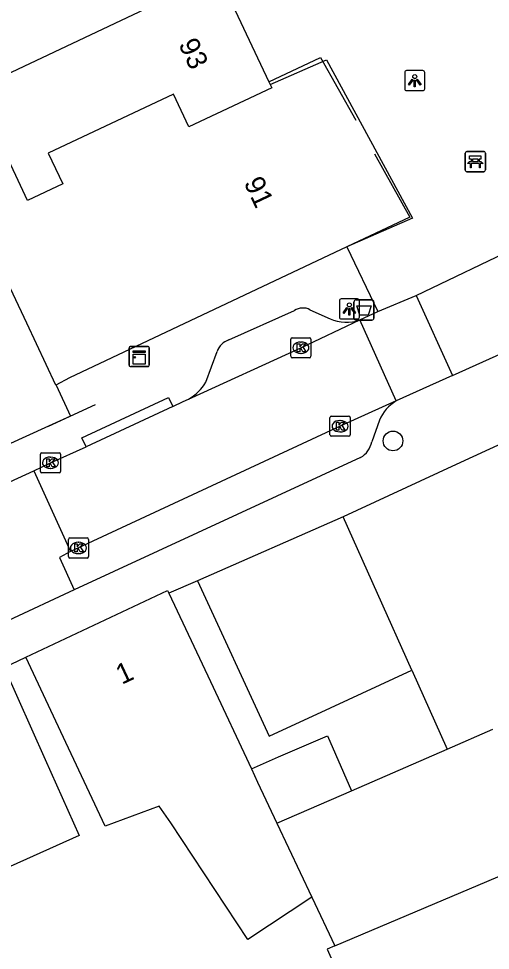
# Model space of a CAD drawing. Extents: x 160379 to 161131, y 383940 to 384849.
# Drawn here: x 161071.86 to 161095.31, y 384335.18 to 384381.46 of the extents above; entities that cross this region are included whole.
import ezdxf

# ---------------------------------------------------------------- set-up
doc = ezdxf.new("R2010")
doc.units = 0
for name, color, linetype in [('IMGEO_Afvalbak', 7, 'Continuous'), ('IMGEO_Bank', 7, 'Continuous'), ('IMGEO_Boom', 7, 'Continuous'), ('IMGEO_Kast', 7, 'Continuous'), ('IMGEO_Kolk', 7, 'Continuous'), ('IMGEO_Lichtpunt', 7, 'Continuous'), ('IMGEO_Muur', 7, 'Continuous'), ('IMGEO_Pand', 7, 'Continuous'), ('IMGEO_Pand_nummerreeks', 7, 'Continuous'), ('IMGEO_Rijbaan_lokaal_open', 7, 'Continuous'), ('IMGEO_Voetpad_open', 7, 'Continuous')]:
    doc.layers.add(name, color=color, linetype=linetype)

msp = doc.modelspace()

# ---------------------------------------------------------------- linework, layer by layer
at = {"layer": 'IMGEO_Afvalbak'}
for p, q in [((161088.628, 384367.486), (161089.418, 384367.486)), ((161089.418, 384367.486), (161088.628, 384367.486)), ((161088.528, 384366.586), (161088.528, 384367.386)), ((161088.528, 384367.386), (161088.528, 384366.586)), ((161089.518, 384367.386), (161089.518, 384366.586)), ((161089.518, 384366.586), (161089.518, 384367.386)), ((161089.418, 384366.486), (161088.628, 384366.486)), ((161088.628, 384366.486), (161089.418, 384366.486))]:
    msp.add_line(p, q, dxfattribs=at)
msp.add_lwpolyline([(161088.671, 384367.2), (161089.375, 384367.2), (161089.226, 384366.73), (161088.82, 384366.73), (161088.671, 384367.2)], dxfattribs=at)
for centre, start, end in [((161088.628, 384367.386), 90, 180), ((161088.628, 384367.386), 90, 180), ((161089.418, 384367.386), 0, 90), ((161089.418, 384367.386), 360, 90), ((161088.628, 384366.586), 180, 270), ((161088.628, 384366.586), 180, 270), ((161089.418, 384366.586), 270, 0), ((161089.418, 384366.586), 270, 0)]:
    msp.add_arc(centre, 0.1, start, end, dxfattribs=at)
at = {"layer": 'IMGEO_Bank'}
for p, q in [((161094.133, 384374.86), (161094.974, 384374.86)), ((161094.974, 384374.86), (161094.133, 384374.86)), ((161094.058, 384373.935), (161094.058, 384374.776)), ((161094.058, 384374.776), (161094.058, 384373.935)), ((161094.367, 384374.366), (161094.367, 384374.472)), ((161094.411, 384374.472), (161094.411, 384374.366)), ((161094.699, 384374.478), (161094.417, 384374.478)), ((161094.417, 384374.36), (161094.699, 384374.36)), ((161094.705, 384374.366), (161094.705, 384374.472)), ((161094.749, 384374.472), (161094.749, 384374.366)), ((161095.058, 384374.785), (161095.058, 384373.944)), ((161095.058, 384373.944), (161095.058, 384374.785)), ((161094.755, 384374.258), (161094.362, 384374.258)), ((161094.983, 384373.86), (161094.142, 384373.86)), ((161094.142, 384373.86), (161094.983, 384373.86))]:
    msp.add_line(p, q, dxfattribs=at)
for points in [[(161094.305, 384374.258), (161094.163, 384374.258), (161094.275, 384374.36), (161094.361, 384374.36)], [(161094.361, 384374.478), (161094.275, 384374.478), (161094.275, 384374.639), (161094.838, 384374.639), (161094.838, 384374.478), (161094.755, 384374.478)], [(161094.755, 384374.36), (161094.838, 384374.36), (161094.95, 384374.258), (161094.811, 384374.258)], [(161094.355, 384374.251), (161094.355, 384374.044), (161094.312, 384374.044), (161094.312, 384374.251)], [(161094.805, 384374.251), (161094.805, 384374.044), (161094.761, 384374.044), (161094.761, 384374.251)]]:
    msp.add_lwpolyline(points, dxfattribs=at)
for centre, radius, start, end in [((161094.136, 384374.782), 0.0779, 92.4484, 184.2845), ((161094.136, 384374.782), 0.0779, 92.4484, 184.2845), ((161094.98, 384374.782), 0.0779, 2.4484, 94.2845), ((161094.98, 384374.782), 0.0779, 2.4484, 94.2845), ((161094.36, 384374.471), 0.00671, 2.8957, 87.1043), ((161094.36, 384374.367), 0.00671, 272.8957, 357.1043), ((161094.417, 384374.471), 0.00671, 92.8957, 177.1043), ((161094.417, 384374.367), 0.00671, 182.8957, 267.1043), ((161094.699, 384374.471), 0.00671, 2.8957, 87.1043), ((161094.699, 384374.367), 0.00671, 272.8957, 357.1043), ((161094.756, 384374.471), 0.00671, 92.8957, 177.1043), ((161094.756, 384374.367), 0.00671, 182.8957, 267.1043), ((161094.136, 384373.938), 0.0779, 182.4484, 274.2845), ((161094.136, 384373.938), 0.0779, 182.4484, 274.2845), ((161094.305, 384374.251), 0.00671, 2.8957, 87.1043), ((161094.362, 384374.251), 0.00671, 92.8957, 177.1043), ((161094.754, 384374.251), 0.00671, 2.8957, 87.1043), ((161094.811, 384374.251), 0.00671, 92.8957, 177.1043), ((161094.98, 384373.938), 0.0779, 272.4484, 4.2845), ((161094.98, 384373.938), 0.0779, 272.4484, 4.2845)]:
    msp.add_arc(centre, radius, start, end, dxfattribs=at)
at = {"layer": 'IMGEO_Boom'}
msp.add_circle((161090.466, 384360.484), 0.489, dxfattribs=at)
at = {"layer": 'IMGEO_Kast'}
for p, q in [((161077.352, 384364.253), (161077.352, 384365.094)), ((161077.352, 384365.094), (161077.352, 384364.253)), ((161077.427, 384365.178), (161078.268, 384365.178)), ((161078.268, 384365.178), (161077.427, 384365.178)), ((161078.352, 384365.103), (161078.352, 384364.262)), ((161078.352, 384364.262), (161078.352, 384365.103)), ((161078.277, 384364.178), (161077.436, 384364.178)), ((161077.436, 384364.178), (161078.277, 384364.178))]:
    msp.add_line(p, q, dxfattribs=at)
for points in [[(161077.547, 384364.968), (161078.147, 384364.968), (161078.147, 384364.883), (161077.547, 384364.883), (161077.547, 384364.968)], [(161077.547, 384364.793), (161078.147, 384364.793), (161078.147, 384364.304), (161077.547, 384364.304), (161077.547, 384364.793)]]:
    msp.add_lwpolyline(points, dxfattribs=at)
msp.add_circle((161077.631, 384364.642), 0.0377, dxfattribs=at)
for centre, start, end in [((161077.43, 384365.1), 92.4484, 184.2845), ((161077.43, 384365.1), 92.4484, 184.2845), ((161078.274, 384365.1), 2.4484, 94.2845), ((161078.274, 384365.1), 2.4484, 94.2845), ((161077.43, 384364.256), 182.4484, 274.2845), ((161077.43, 384364.256), 182.4484, 274.2845), ((161078.274, 384364.256), 272.4484, 4.2845), ((161078.274, 384364.256), 272.4484, 4.2845)]:
    msp.add_arc(centre, 0.0779, start, end, dxfattribs=at)
at = {"layer": 'IMGEO_Kolk'}
for p, q in [((161085.463, 384365.614), (161086.315, 384365.614)), ((161085.388, 384364.688), (161085.388, 384365.54)), ((161085.876, 384365.394), (161085.901, 384365.394)), ((161086.389, 384365.54), (161086.389, 384364.688)), ((161085.899, 384364.834), (161085.874, 384364.834)), ((161086.315, 384364.614), (161085.463, 384364.614)), ((161087.335, 384360.79), (161087.335, 384361.642)), ((161087.41, 384361.716), (161088.262, 384361.716)), ((161087.823, 384361.496), (161087.848, 384361.496)), ((161088.336, 384361.642), (161088.336, 384360.79)), ((161087.846, 384360.936), (161087.821, 384360.936)), ((161088.262, 384360.716), (161087.41, 384360.716)), ((161072.941, 384358.975), (161072.941, 384359.827)), ((161073.016, 384359.901), (161073.868, 384359.901)), ((161073.429, 384359.681), (161073.454, 384359.681)), ((161073.942, 384359.827), (161073.942, 384358.975)), ((161073.452, 384359.121), (161073.427, 384359.121)), ((161073.868, 384358.901), (161073.016, 384358.901)), ((161074.332, 384354.744), (161074.332, 384355.596)), ((161074.407, 384355.67), (161075.259, 384355.67)), ((161074.82, 384355.45), (161074.845, 384355.45)), ((161075.333, 384355.596), (161075.333, 384354.744)), ((161075.259, 384354.67), (161074.407, 384354.67)), ((161074.843, 384354.89), (161074.818, 384354.89))]:
    msp.add_line(p, q, dxfattribs=at)
for points in [[(161085.463, 384365.614), (161086.315, 384365.614)], [(161085.388, 384364.688), (161085.388, 384365.54)], [(161085.709, 384365.314), (161085.832, 384365.314), (161085.832, 384365.163), (161085.962, 384365.314), (161086.126, 384365.314), (161085.98, 384365.163), (161086.133, 384364.914), (161085.981, 384364.914), (161085.896, 384365.078), (161085.832, 384365.011), (161085.832, 384364.914), (161085.709, 384364.914), (161085.709, 384365.314)], [(161086.389, 384365.54), (161086.389, 384364.688)], [(161086.315, 384364.614), (161085.463, 384364.614)], [(161087.335, 384360.79), (161087.335, 384361.642)], [(161087.41, 384361.716), (161088.262, 384361.716)], [(161087.656, 384361.416), (161087.779, 384361.416), (161087.779, 384361.265), (161087.909, 384361.416), (161088.073, 384361.416), (161087.927, 384361.265), (161088.08, 384361.016), (161087.928, 384361.016), (161087.843, 384361.18), (161087.779, 384361.113), (161087.779, 384361.016), (161087.656, 384361.016), (161087.656, 384361.416)], [(161088.336, 384361.642), (161088.336, 384360.79)], [(161088.262, 384360.716), (161087.41, 384360.716)], [(161072.941, 384358.975), (161072.941, 384359.827)], [(161073.016, 384359.901), (161073.868, 384359.901)], [(161073.262, 384359.601), (161073.385, 384359.601), (161073.385, 384359.45), (161073.515, 384359.601), (161073.679, 384359.601), (161073.533, 384359.45), (161073.686, 384359.201), (161073.534, 384359.201), (161073.449, 384359.365), (161073.385, 384359.298), (161073.385, 384359.201), (161073.262, 384359.201), (161073.262, 384359.601)], [(161073.942, 384359.827), (161073.942, 384358.975)], [(161073.868, 384358.901), (161073.016, 384358.901)], [(161074.332, 384354.744), (161074.332, 384355.596)], [(161074.407, 384355.67), (161075.259, 384355.67)], [(161074.653, 384355.37), (161074.776, 384355.37), (161074.776, 384355.219), (161074.906, 384355.37), (161075.07, 384355.37), (161074.924, 384355.219), (161075.077, 384354.97), (161074.925, 384354.97), (161074.84, 384355.134), (161074.776, 384355.067), (161074.776, 384354.97), (161074.653, 384354.97), (161074.653, 384355.37)], [(161075.333, 384355.596), (161075.333, 384354.744)], [(161075.259, 384354.67), (161074.407, 384354.67)]]:
    msp.add_lwpolyline(points, dxfattribs=at)
for centre, start, end in [((161085.465, 384365.538), 91.552, 178.448), ((161085.465, 384365.538), 91.552, 178.448), ((161086.313, 384365.538), 1.552, 88.448), ((161086.313, 384365.538), 1.552, 88.448), ((161085.465, 384364.69), 181.552, 268.448), ((161085.465, 384364.69), 181.552, 268.448), ((161086.313, 384364.69), 271.552, 358.448), ((161086.313, 384364.69), 271.552, 358.448), ((161087.412, 384361.64), 91.552, 178.448), ((161087.412, 384361.64), 91.552, 178.448), ((161088.26, 384361.64), 1.552, 88.448), ((161088.26, 384361.64), 1.552, 88.448), ((161087.412, 384360.792), 181.552, 268.448), ((161087.412, 384360.792), 181.552, 268.448), ((161088.26, 384360.792), 271.552, 358.448), ((161088.26, 384360.792), 271.552, 358.448), ((161073.018, 384359.825), 91.552, 178.448), ((161073.018, 384359.825), 91.552, 178.448), ((161073.866, 384359.825), 1.552, 88.448), ((161073.866, 384359.825), 1.552, 88.448), ((161073.018, 384358.977), 181.552, 268.448), ((161073.018, 384358.977), 181.552, 268.448), ((161073.866, 384358.977), 271.552, 358.448), ((161073.866, 384358.977), 271.552, 358.448), ((161074.409, 384355.594), 91.552, 178.448), ((161074.409, 384355.594), 91.552, 178.448), ((161075.257, 384355.594), 1.552, 88.448), ((161075.257, 384355.594), 1.552, 88.448), ((161074.409, 384354.746), 181.552, 268.448), ((161074.409, 384354.746), 181.552, 268.448), ((161075.257, 384354.746), 271.552, 358.448), ((161075.257, 384354.746), 271.552, 358.448)]:
    msp.add_arc(centre, 0.0765, start, end, dxfattribs=at)
for centre, major_axis, ratio, start_param, end_param in [((161085.875, 384365.114), (-0.387, 0.002), 0.722429, 4.712389, 7.853982), ((161085.9, 384365.114), (-0.39, 0.002), 0.717154, 1.570796, 4.712389), ((161087.822, 384361.216), (-0.387, 0.002), 0.722429, 4.712389, 7.853982), ((161087.847, 384361.216), (-0.39, 0.002), 0.717154, 1.570796, 4.712389), ((161073.428, 384359.401), (-0.387, 0.002), 0.722429, 4.712389, 7.853982), ((161073.453, 384359.401), (-0.39, 0.002), 0.717154, 1.570796, 4.712389), ((161074.819, 384355.17), (-0.387, 0.002), 0.722429, 4.712389, 7.853982), ((161074.844, 384355.17), (-0.39, 0.002), 0.717154, 1.570796, 4.712389)]:
    msp.add_ellipse(centre, major_axis=major_axis, ratio=ratio, start_param=start_param, end_param=end_param, dxfattribs=at)
at = {"layer": 'IMGEO_Lichtpunt'}
for p, q in [((161091.05, 384378.786), (161091.05, 384377.979)), ((161091.05, 384378.786), (161091.05, 384377.979)), ((161091.952, 384378.881), (161091.144, 384378.881)), ((161091.952, 384378.881), (161091.144, 384378.881)), ((161092.046, 384377.979), (161092.046, 384378.786)), ((161092.046, 384377.979), (161092.046, 384378.786)), ((161091.144, 384377.885), (161091.952, 384377.885)), ((161091.144, 384377.885), (161091.952, 384377.885)), ((161087.8, 384367.445), (161087.8, 384366.638)), ((161087.8, 384367.445), (161087.8, 384366.638)), ((161088.702, 384367.54), (161087.894, 384367.54)), ((161088.702, 384367.54), (161087.894, 384367.54)), ((161088.796, 384366.638), (161088.796, 384367.445)), ((161088.796, 384366.638), (161088.796, 384367.445)), ((161087.894, 384366.544), (161088.702, 384366.544)), ((161087.894, 384366.544), (161088.702, 384366.544))]:
    msp.add_line(p, q, dxfattribs=at)
for points in [[(161091.424, 384378.45), (161091.463, 384378.422), (161091.275, 384378.16), (161091.237, 384378.187), (161091.424, 384378.45)], [(161091.526, 384378.402), (161091.573, 384378.402), (161091.573, 384378.08), (161091.526, 384378.08), (161091.526, 384378.402)], [(161091.636, 384378.422), (161091.674, 384378.449), (161091.861, 384378.187), (161091.822, 384378.159), (161091.636, 384378.422)], [(161088.174, 384367.109), (161088.213, 384367.081), (161088.025, 384366.819), (161087.987, 384366.846), (161088.174, 384367.109)], [(161088.276, 384367.061), (161088.323, 384367.061), (161088.323, 384366.739), (161088.276, 384366.739), (161088.276, 384367.061)], [(161088.386, 384367.081), (161088.424, 384367.108), (161088.611, 384366.846), (161088.572, 384366.818), (161088.386, 384367.081)]]:
    msp.add_lwpolyline(points, dxfattribs=at)
for centre in [(161091.549, 384378.584), (161088.299, 384367.243)]:
    msp.add_circle(centre, 0.0994, dxfattribs=at)
for centre, start, end in [((161091.144, 384378.786), 90, 180), ((161091.144, 384378.786), 90, 180), ((161091.952, 384378.786), 0, 90), ((161091.952, 384378.786), 0, 90), ((161091.144, 384377.979), 180, 270), ((161091.144, 384377.979), 180, 270), ((161091.952, 384377.979), 270, 0), ((161091.952, 384377.979), 270, 360), ((161087.894, 384367.445), 90, 180), ((161087.894, 384367.445), 90, 180), ((161088.702, 384367.445), 0, 90), ((161088.702, 384367.445), 0, 90), ((161087.894, 384366.638), 180, 270), ((161087.894, 384366.638), 180, 270), ((161088.702, 384366.638), 270, 0), ((161088.702, 384366.638), 270, 360)]:
    msp.add_arc(centre, 0.0946, start, end, dxfattribs=at)
at = {"layer": 'IMGEO_Muur'}
for points in [[(161084.299, 384378.323), (161086.86, 384379.532), (161088.617, 384376.423)], [(161089.553, 384374.746), (161091.309, 384371.603), (161088.171, 384370.121)], [(161073.348, 384361.224), (161075.687, 384362.287)]]:
    msp.add_lwpolyline(points, dxfattribs=at)
at = {"layer": 'IMGEO_Pand'}
for points in [[(161069.697, 384377.965), (161081.775, 384383.667)], [(161081.775, 384383.667), (161084.299, 384378.323), (161084.362, 384378.189)], [(161084.362, 384378.189), (161087.163, 384379.418), (161091.431, 384371.548), (161088.171, 384370.121)], [(161084.362, 384378.189), (161084.439, 384378.026), (161080.325, 384376.084), (161079.555, 384377.715), (161073.333, 384374.778), (161074.051, 384373.257), (161072.308, 384372.434), (161069.697, 384377.965)], [(161073.715, 384363.26), (161072.264, 384366.333), (161070.352, 384370.382)], [(161088.171, 384370.121), (161074.392, 384363.615), (161073.715, 384363.26)], [(161073.715, 384363.26), (161073.718, 384363.253), (161074.441, 384361.722), (161073.348, 384361.224), (161068.065, 384358.816)], [(161098.823, 384359.576), (161096.313, 384360.561), (161093.399, 384359.216), (161087.991, 384356.719)], [(161087.991, 384356.719), (161080.743, 384353.538)], [(161091.402, 384349.102), (161087.991, 384356.719)], [(161080.743, 384353.538), (161084.305, 384345.825), (161087.352, 384347.232), (161091.402, 384349.102)], [(161072.219, 384349.75), (161079.262, 384353.06), (161079.329, 384352.917)], [(161079.329, 384352.917), (161081.389, 384348.535), (161083.427, 384344.197)], [(161086.435, 384337.817), (161083.254, 384335.718), (161079.428, 384341.518), (161078.839, 384342.342), (161076.165, 384341.356), (161074.346, 384345.225), (161072.219, 384349.75)], [(161071.147, 384349.224), (161073.182, 384344.658), (161074.865, 384340.882), (161066.526, 384337.148), (161064.836, 384340.939), (161062.801, 384345.505)], [(161091.402, 384349.102), (161093.159, 384345.179)], [(161093.159, 384345.179), (161095.426, 384346.165)], [(161083.427, 384344.197), (161084.784, 384344.787), (161087.209, 384345.841), (161088.397, 384343.108)], [(161088.397, 384343.108), (161093.159, 384345.179)], [(161083.427, 384344.197), (161083.735, 384343.542), (161084.698, 384341.5)], [(161084.698, 384341.5), (161088.397, 384343.108)], [(161087.571, 384335.404), (161105.93, 384343.166)], [(161084.698, 384341.5), (161086.435, 384337.817)], [(161086.435, 384337.817), (161087.571, 384335.404)], [(161087.571, 384335.404), (161087.199, 384335.247), (161087.465, 384334.636)]]:
    msp.add_lwpolyline(points, dxfattribs=at)
at = {"layer": 'IMGEO_Rijbaan_lokaal_open'}
for points in [[(161091.618, 384367.713), (161096.798, 384370.187)], [(161089.706, 384366.918), (161091.618, 384367.713)], [(161091.618, 384367.713), (161093.426, 384363.728)], [(161080.295, 384362.559), (161085.89, 384365.114), (161088.818, 384366.498)], [(161088.818, 384366.498), (161089.706, 384366.918)], [(161090.624, 384362.472), (161088.818, 384366.498)], [(161093.426, 384363.728), (161096.442, 384365.097)], [(161093.426, 384363.728), (161091.621, 384362.925), (161090.624, 384362.472)], [(161090.624, 384362.472), (161087.835, 384361.217), (161074.833, 384355.172), (161074.436, 384354.992)], [(161079.517, 384362.193), (161080.04, 384362.443), (161080.295, 384362.559)], [(161079.517, 384362.193), (161075.211, 384360.185)], [(161072.623, 384359.004), (161073.443, 384359.4), (161075.211, 384360.185)], [(161068.218, 384356.994), (161072.623, 384359.004)], [(161072.623, 384359.004), (161074.436, 384354.992)], [(161074.436, 384354.992), (161073.888, 384354.701), (161074.615, 384353.088)], [(161074.615, 384353.088), (161071.356, 384351.566)]]:
    msp.add_lwpolyline(points, dxfattribs=at)
at = {"layer": 'IMGEO_Voetpad_open'}
for points in [[(161088.171, 384370.121), (161089.706, 384366.918)], [(161082.305, 384365.506), (161085.567, 384366.962)], [(161086.338, 384367.003), (161087.336, 384366.551)], [(161081.166, 384363.411), (161081.729, 384364.92)], [(161075.211, 384360.185), (161075, 384360.638), (161079.306, 384362.646), (161079.517, 384362.193)], [(161089.79, 384361.514), (161089.408, 384360.439)], [(161088.858, 384359.663), (161074.615, 384353.088)], [(161080.743, 384353.538), (161079.329, 384352.917)], [(161071.147, 384349.224), (161072.219, 384349.75)]]:
    msp.add_lwpolyline(points, dxfattribs=at)
for centre, radius, start, end in [((161085.987, 384366.331), 0.758, 62.4348, 123.6532), ((161088.141, 384368.325), 1.949, 245.5861, 290.3175), ((161082.604, 384364.636), 0.92, 108.9574, 162.0288), ((161079.263, 384364.485), 2.185, 298.1823, 330.5541), ((161091.638, 384360.747), 2.001, 120.4496, 157.4671), ((161088.289, 384360.649), 1.139, 299.9915, 349.3533)]:
    msp.add_arc(centre, radius, start, end, dxfattribs=at)

# ---------------------------------------------------------------- texts
at = {"layer": 'IMGEO_Pand_nummerreeks'}
for s, rotation, p in [('93', 295.273, (161079.788, 384380.194)), ('91', 295.273, (161083.034, 384373.318)), ('1', 25.17, (161076.989, 384348.368))]:
    msp.add_text(s, height=1, rotation=rotation, dxfattribs=at).set_placement(p)

doc.saveas('drawing.dxf')
